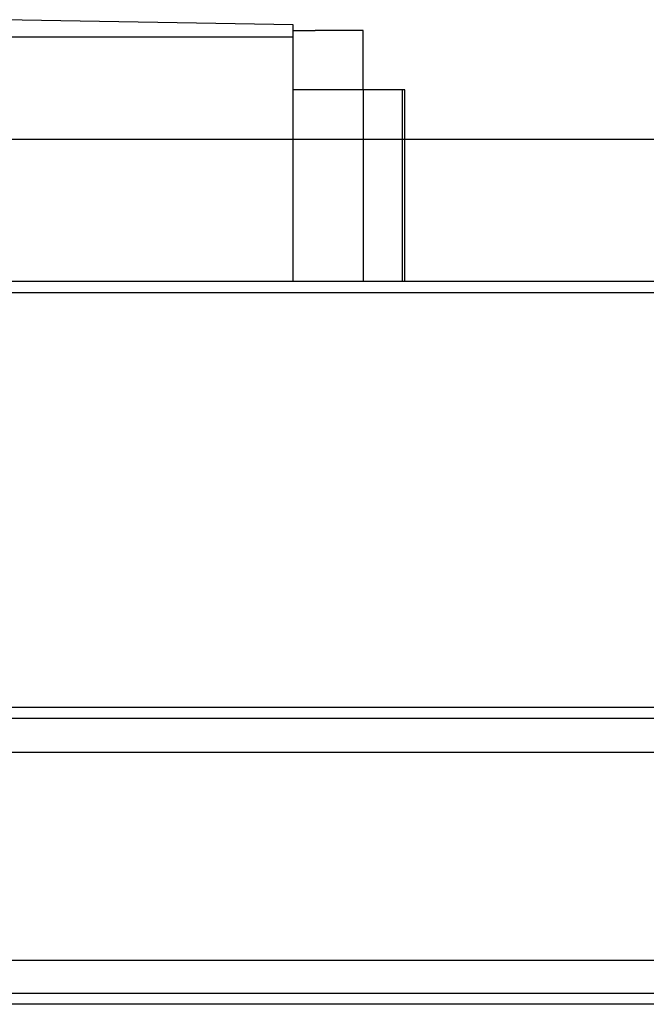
# Model space of a CAD drawing. Header units: millimetres. Extents: x -1108 to 3135, y -1596 to 860.
# Tile 382 of 649: x 1060 to 1088, y -1583 to -1538. Entities that reach past the tile are written whole.
import ezdxf
from ezdxf.lldxf.tags import DXFTag

# ---------------------------------------------------------------- set-up
doc = ezdxf.new("R2010")
doc.units = ezdxf.units.MM
doc.layers.get('0').update_dxf_attribs({"linetype": 'CONTINUOUS'})
tags = doc.linetypes.add('DASHED', pattern=[25.72, 12.86, -12.86]).pattern_tags.tags
tags[6:7] = [DXFTag(74, 4), DXFTag(75, 0), DXFTag(340, '0'), DXFTag(46, 0.0), DXFTag(50, 0.0), DXFTag(44, 0.0), DXFTag(45, 0.0)]
tags[4:5] = [DXFTag(74, 4), DXFTag(75, 0), DXFTag(340, '0'), DXFTag(46, 0.0), DXFTag(50, 0.0), DXFTag(44, 0.0), DXFTag(45, 0.0)]

msp = doc.modelspace()

# ---------------------------------------------------------------- linework, layer by layer
at = {"linetype": 'Continuous'}
for p, q in [((1072.189, -1538.63), (1058.939, -1538.399)), ((1072.189, -1539.199), (1072.189, -1538.63)), ((1072.189, -1538.899), (1073.189, -1538.899)), ((1075.389, -1538.899), (1073.189, -1538.899)), ((1075.389, -1541.599), (1075.389, -1538.899)), ((1072.189, -1539.199), (970.689, -1539.199)), ((1072.189, -1550.349), (1072.189, -1539.199)), ((1075.389, -1541.599), (1072.189, -1541.599)), ((1077.189, -1541.599), (1075.389, -1541.599)), ((1075.389, -1541.599), (1075.389, -1548.849)), ((1077.189, -1550.349), (1077.189, -1541.599)), ((1077.289, -1541.599), (1077.189, -1541.599)), ((1077.289, -1550.349), (1077.289, -1541.599)), ((1027.189, -1543.849), (1142.68, -1543.849)), ((1141.114, -1550.349), (877.939, -1550.349)), ((1136.427, -1569.799), (877.939, -1569.799)), ((1133.644, -1581.349), (877.939, -1581.349)), ((1133.163, -1583.349), (877.939, -1583.349))]:
    msp.add_line(p, q, dxfattribs=at)
msp.add_line((789.939, -1550.849), (1831.939, -1550.849))
at = {"linetype": 'DASHED'}
for p, q in [((1135.933, -1571.849), (877.939, -1571.849)), ((1133.283, -1582.849), (877.939, -1582.849))]:
    msp.add_line(p, q, dxfattribs=at)
at = {"linetype": 'Continuous'}
for points in [[(1075.389, -1548.849), (1075.389, -1550.349)], [(1136.307, -1570.299), (877.939, -1570.299)]]:
    msp.add_open_spline(points, degree=1, dxfattribs=at)

doc.saveas('drawing.dxf')
